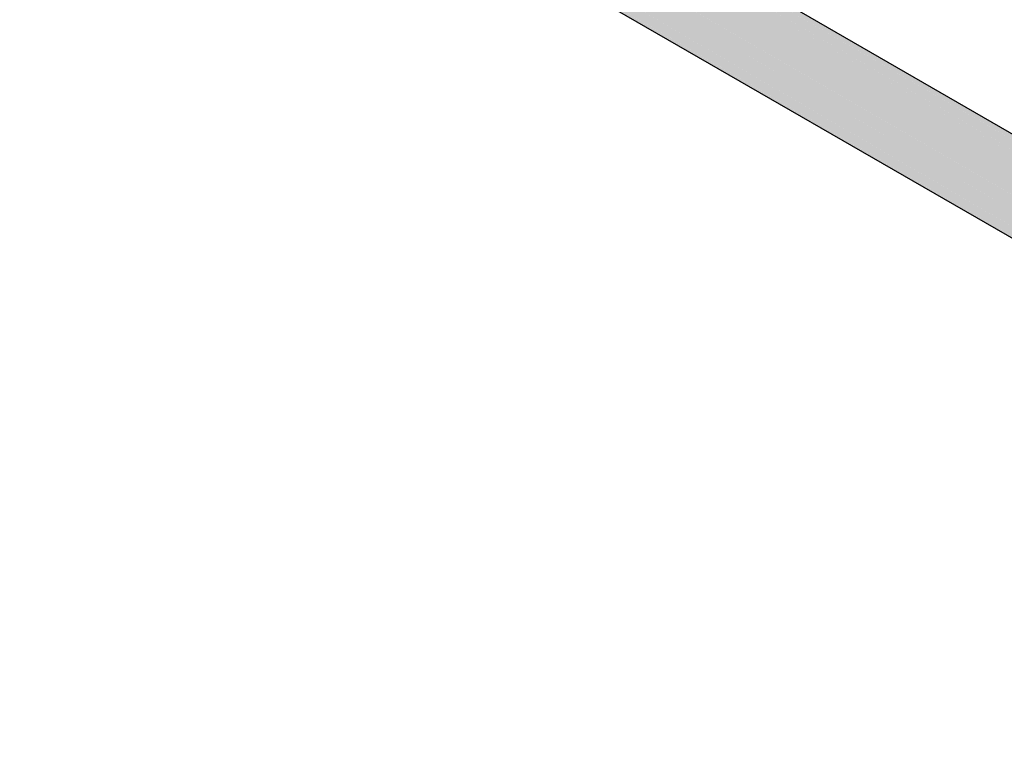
# Model space of a CAD drawing. Header units: millimetres. Extents: x 567 to 934, y -1 to 364.
# Tile 999 of 1056: x 759.18 to 760.77, y 197.12 to 198.3. Entities that reach past the tile are written whole.
import ezdxf

# ---------------------------------------------------------------- set-up
doc = ezdxf.new("R2010")
doc.units = ezdxf.units.MM
doc.header["$MEASUREMENT"] = 0
doc.layers.add('AF-Condutos', color=140, linetype='Continuous', lineweight=25)

msp = doc.modelspace()

# ---------------------------------------------------------------- hatches: boundary and pattern name
at = {"layer": 'AF-Condutos', "linetype": 'Continuous'}
for points in [[(756.6656, 200.4826), (756.6441, 200.4728), (756.6236, 200.4532), (756.6075, 200.4273), (762.2074, 197.1942), (756.7225, 200.3955), (762.2235, 197.2201), (756.7184, 200.4295), (762.244, 197.2397)], [(756.6656, 200.4826), (762.2322, 197.2466), (762.2491, 197.2589)], [(756.6843, 200.4809), (756.6656, 200.4826), (762.2655, 197.2495)], [(762.2561, 197.264), (756.6843, 200.4809), (762.2491, 197.259)], [(756.6721, 200.3567), (762.1986, 197.1663), (756.6971, 200.375), (762.2074, 197.1942), (756.6075, 200.4273), (756.5987, 200.3994), (756.5987, 200.3745), (762.1986, 197.1413)], [(756.7184, 200.4295), (762.213, 197.2262), (762.2322, 197.2465)], [(762.1979, 197.1997), (762.2137, 197.2258), (756.7225, 200.3955)], [(762.183, 197.1504), (756.5987, 200.3745), (762.1829, 197.1379)], [(762.2074, 197.1236), (756.5987, 200.3745), (756.6075, 200.3567)], [(762.1856, 197.1739), (762.1979, 197.1996), (756.6971, 200.375)], [(762.1841, 197.1498), (762.1878, 197.1726), (756.6721, 200.3567)]]:
    msp.add_hatch(color=151, dxfattribs=at).paths.add_polyline_path(points)

# ---------------------------------------------------------------- linework, layer by layer
at = {"layer": 'AF-Condutos'}
for p, q in [((762.2561, 197.264), (756.6843, 200.4809)), ((756.6436, 200.3359), (762.2074, 197.1236))]:
    msp.add_line(p, q, dxfattribs=at)

doc.saveas('drawing.dxf')
